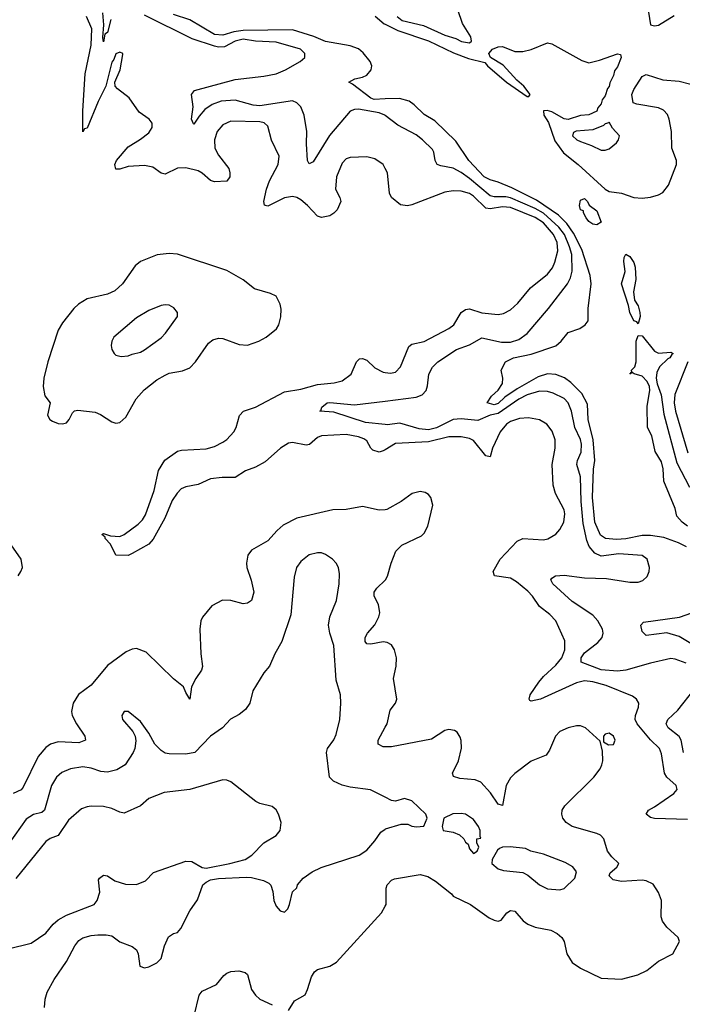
# Model space of a CAD drawing. Header units: inches. Extents: x 1649636 to 1815363, y 506543 to 641975.
# Tile 415 of 656: x 1738222 to 1741445, y 593905 to 598694. Entities that reach past the tile are written whole.
import ezdxf

# ---------------------------------------------------------------- set-up
doc = ezdxf.new("R2010")
doc.units = ezdxf.units.IN
doc.header["$MEASUREMENT"] = 0
doc.layers.add('B7539', color=7, linetype='Continuous')
doc.layers.add('B7549', color=7, linetype='Continuous')

msp = doc.modelspace()

# ---------------------------------------------------------------- linework, layer by layer
at = {"layer": 'B7539', "color": 5}
for points, elevation in [([(1740000, 597971.1), (1739990, 597989.3), (1739950, 598017.6), (1739910, 598026.3), (1739830, 598023.5), (1739810, 598016.9), (1739790, 597995.6), (1739763.6, 597930), (1739758, 597870), (1739779.3, 597830), (1739784.6, 597810), (1739765.8, 597770), (1739750, 597752.3), (1739730, 597740.3), (1739690, 597731.9), (1739670, 597739.2), (1739622.9, 597790), (1739590, 597818.2), (1739570, 597829), (1739550, 597833.4), (1739510, 597827.6), (1739430, 597786.8), (1739417.2, 597790), (1739412.7, 597792.7), (1739409.9, 597810), (1739422.7, 597870), (1739437.8, 597910), (1739479, 597990), (1739484.5, 598030), (1739447.4, 598107.4), (1739430, 598175.8), (1739412, 598192), (1739390, 598197), (1739250, 598200.2), (1739210, 598182.2), (1739182.3, 598150), (1739170.2, 598110), (1739171.8, 598070), (1739190, 598034.7), (1739239.8, 597970), (1739245, 597950), (1739243.6, 597930), (1739230, 597908.3), (1739170, 597905.7), (1739150, 597912.2), (1739110, 597947.7), (1739090, 597959.3), (1739030, 597974), (1738990, 597972.7), (1738930, 597942.4), (1738910, 597948.4), (1738870, 597976.5), (1738830, 597984.2), (1738750, 597979.8), (1738710, 597967.8), (1738690, 597966.6), (1738685.1, 597990), (1738692.3, 598010), (1738750, 598076.5), (1738810, 598112.3), (1738850, 598143.6), (1738866.6, 598170), (1738867.1, 598190), (1738851.5, 598210), (1738804, 598244), (1738754.3, 598314.3), (1738697.5, 598357.5), (1738687.3, 598370), (1738684.2, 598390), (1738710.8, 598450), (1738724, 598524), (1738724, 598530), (1738710, 598536.2), (1738690, 598527.3), (1738680.3, 598499.7), (1738670, 598487.6), (1738641.6, 598370), (1738603.8, 598296.2), (1738550, 598166.6), (1738536.7, 598163.3), (1738530, 598149.3), (1738529.6, 598250), (1738541.3, 598430), (1738569.2, 598570), (1738572.5, 598650), (1738546.6, 598710)], 480), ([(1738664.9, 598695.1), (1738650, 598631.5), (1738636.7, 598623.3), (1738630, 598586.6), (1738626.7, 598606.7), (1738631.1, 598668.9), (1738626.7, 598726.7)], 460), ([(1740000, 598228.8), (1739998.5, 598230), (1739970, 598240.8), (1739870, 598259.2), (1739850, 598257.5), (1739830, 598248.8), (1739729.3, 598130.7), (1739650, 598003.1), (1739630, 597993.6), (1739622.5, 598010), (1739617.8, 598090), (1739619.5, 598150), (1739606.4, 598230), (1739589.8, 598270), (1739570.9, 598290), (1739550, 598299.1), (1739390, 598274.9), (1739358.5, 598278.5), (1739270, 598303), (1739202.5, 598297.5), (1739158.2, 598281.8), (1739123.2, 598256.8), (1739094.5, 598225.5), (1739070, 598185.6), (1739066.9, 598186.9), (1739058.4, 598210), (1739065.7, 598270), (1739058.7, 598330), (1739072, 598350), (1739270, 598403.3), (1739410, 598418.9), (1739470, 598431.5), (1739515.1, 598450), (1739586.3, 598490), (1739609.7, 598510), (1739609.7, 598530), (1739587.3, 598550), (1739470, 598585.1), (1739370, 598588.9), (1739310, 598599.2), (1739270, 598590.2), (1739218.3, 598561.7), (1739190, 598560.2), (1739170, 598564.7), (1739061.2, 598601.2), (1738830, 598716.7)], 460), ([(1740000, 598308.4), (1739946.2, 598306.2), (1739930, 598312.5), (1739840.8, 598380.8), (1739822.7, 598390), (1739852.8, 598407.2), (1739890, 598414.4), (1739910, 598423.6), (1739931.5, 598450), (1739934.5, 598470), (1739927.3, 598490), (1739893.2, 598533.2), (1739870, 598551.9), (1739830, 598567.3), (1739710, 598587.6), (1739653, 598613), (1739550, 598644.9), (1739310, 598642.1), (1739264.4, 598635.6), (1739210, 598619.6), (1739170, 598621.4), (1739050, 598692.7), (1738970, 598719)], 440), ([(1739951.2, 598711.3), (1739994.7, 598674.7), (1740000, 598672.1)], 440), ([(1740000, 596602.5), (1739990, 596596.5), (1739970, 596591.3), (1739940.4, 596600.4), (1739929.8, 596610), (1739910, 596645.7), (1739895.7, 596655.7), (1739870, 596665.2), (1739810, 596676.7), (1739690, 596670.9), (1739670, 596662.4), (1739631.8, 596628.2), (1739615.3, 596624.7), (1739550, 596637.3), (1739530, 596634.5), (1739490.3, 596610), (1739416.8, 596543.2), (1739370, 596518.2), (1739320, 596500), (1739270, 596467.2), (1739207.6, 596467.6), (1739150, 596460.8), (1739090, 596432.8), (1739030, 596421.9), (1739007.7, 596412.3), (1738988.2, 596391.8), (1738964.4, 596355.6), (1738927.7, 596270), (1738872.1, 596167.9), (1738850, 596143.8), (1738770, 596097.4), (1738750, 596088.9), (1738689.1, 596089.1), (1738663.5, 596143.5), (1738638.4, 596170), (1738637.6, 596177.6), (1738622, 596190), (1738630, 596194.6), (1738663.7, 596183.7), (1738710, 596180.3), (1738730, 596190.2), (1738799.2, 596240.8), (1738819.1, 596260.9), (1738833.4, 596286.6), (1738876.3, 596403.7), (1738897.8, 596502.3), (1738928.4, 596551.6), (1738990, 596595.5), (1739010, 596601), (1739130, 596606.8), (1739170, 596618.7), (1739210, 596639), (1739230, 596652.8), (1739263.2, 596690), (1739275, 596710), (1739291.8, 596768.2), (1739310.5, 596789.5), (1739370, 596809.4), (1739510, 596883.3), (1739590, 596896.4), (1739670, 596919.2), (1739752.1, 596927.9), (1739790, 596937.8), (1739835.1, 596970), (1739859.7, 597030), (1739875.5, 597044.5), (1739890, 597046.9), (1739910, 597037.8), (1739950, 597000.6), (1739990, 596980.2), (1740000, 596978.7)], 480), ([(1740000, 596725), (1739904.9, 596735.1), (1739750, 596786), (1739682, 596790), (1739687.5, 596792.5), (1739691.5, 596810), (1739718.4, 596830), (1739730, 596832.8), (1739850, 596820.1), (1740000, 596838.8)], 460), ([(1740000, 596310.9), (1739970, 596308.8), (1739890, 596327.1), (1739810, 596312.3), (1739746, 596310), (1739570, 596269.1), (1739504.5, 596235.5), (1739474.4, 596210), (1739430, 596159.8), (1739350, 596113.7), (1739331.6, 596090), (1739325, 596050), (1739326.9, 596030), (1739348.5, 595968.5), (1739360.3, 595910), (1739350, 595869.6), (1739330, 595855.8), (1739310, 595853.5), (1739250, 595869.8), (1739209.3, 595870.7), (1739157, 595843), (1739111.4, 595788.6), (1739103.6, 595770), (1739098.5, 595730), (1739103.5, 595610), (1739111.1, 595548.9), (1739106.5, 595530), (1739078.2, 595490), (1739057.8, 595450), (1739050, 595389.3), (1739030, 595422), (1739019.6, 595450), (1738970, 595488.7), (1738837.8, 595617.8), (1738790, 595635.8), (1738770, 595632.8), (1738739.9, 595620.1), (1738650, 595553.3), (1738570, 595458), (1738508.2, 595411.8), (1738482.8, 595370), (1738474.7, 595330), (1738478, 595310), (1738498.4, 595270), (1738539.1, 595210), (1738542, 595190), (1738510, 595176.8), (1738410, 595181.9), (1738371.6, 595170), (1738350, 595155), (1738311.4, 595110), (1738239.2, 594960.8), (1738230, 594948.9), (1738190, 594929.8)], 520), ([(1738214.5, 595990), (1738227.6, 596010), (1738235.1, 596030), (1738229.6, 596070), (1738180.5, 596140.5)], 520), ([(1740000, 594912.3), (1739928.4, 594948.4), (1739830, 594961.3), (1739791.3, 594971.3), (1739748.7, 594990), (1739729, 595010), (1739715.1, 595130), (1739719.3, 595150), (1739750, 595190.8), (1739762, 595218), (1739779.7, 595290), (1739784.7, 595370), (1739782.6, 595410), (1739762.4, 595482.4), (1739749.8, 595650), (1739730.7, 595710.7), (1739723.9, 595750), (1739730.7, 595789.3), (1739762.7, 595870), (1739776.4, 595950), (1739778.3, 595998.3), (1739773.3, 596030), (1739762, 596050), (1739743.7, 596070), (1739710, 596093.6), (1739690, 596100.5), (1739670, 596101.3), (1739630, 596091.2), (1739590, 596059.6), (1739568.8, 596030), (1739557.8, 595982.3), (1739541.1, 595798.9), (1739497.6, 595670), (1739463, 595610), (1739437.1, 595550), (1739410, 595517), (1739355.8, 595430), (1739342.2, 595370), (1739320.7, 595339.3), (1739290, 595315.1), (1739248.2, 595291.8), (1739208.8, 595250), (1739150, 595209.8), (1739074.9, 595130), (1739030, 595121.9), (1738950, 595123.2), (1738930, 595127.4), (1738910, 595139.8), (1738879.8, 595170), (1738850, 595224.5), (1738810, 595281.2), (1738750, 595329), (1738730, 595328.7), (1738718.8, 595310), (1738722, 595290), (1738772.4, 595232.4), (1738783.1, 595210), (1738787.3, 595187.3), (1738782.8, 595150), (1738774.3, 595130), (1738735, 595070), (1738694.5, 595045.5), (1738650, 595033.5), (1738616.8, 595036.8), (1738570, 595054.4), (1738530, 595060.2), (1738469.5, 595050.5), (1738426.8, 595033.2), (1738401.1, 595010), (1738377.1, 594970), (1738342.3, 594850), (1738330, 594837.7), (1738290, 594827.7), (1738254.3, 594805.7), (1738170.5, 594689.5)], 540), ([(1740000, 595666), (1739990, 595667.6), (1739930, 595656.4), (1739910, 595658.7), (1739902.7, 595670), (1739903.1, 595690), (1739914, 595710), (1739949.9, 595750.1), (1739968.9, 595790), (1739973.5, 595810), (1739967.2, 595850), (1739945.7, 595890), (1739945.8, 595910), (1739958.9, 595930), (1740000, 595968.1)], 520), ([(1740000, 595158), (1739990, 595158), (1739965.1, 595170), (1739966.6, 595190), (1740000, 595253.2)], 520), ([(1738165.7, 594174.3), (1738277.4, 594202.6), (1738350, 594251.8), (1738384.7, 594295.3), (1738410, 594316.1), (1738450, 594338.9), (1738584, 594390), (1738598.9, 594410), (1738611.6, 594450), (1738605.4, 594510), (1738610, 594519.1), (1738630, 594533.4), (1738650, 594530.4), (1738685.2, 594505.2), (1738737.3, 594490), (1738790, 594487.2), (1738833.5, 594506.5), (1738873.6, 594546.4), (1739030, 594601.2), (1739060.2, 594600.2), (1739110, 594570.2), (1739130, 594568), (1739245.1, 594590), (1739318.4, 594610), (1739352, 594630), (1739409.5, 594690.5), (1739470, 594725.5), (1739489.6, 594750), (1739493.7, 594790), (1739481.3, 594830), (1739470, 594851.5), (1739450, 594867.3), (1739390, 594882), (1739371.4, 594891.4), (1739250, 594987.3), (1739230, 594995.1), (1739210, 594996.3), (1739050, 594950.8), (1738924.6, 594935.4), (1738850, 594906.4), (1738810, 594871), (1738730, 594835.4), (1738710, 594839.1), (1738670, 594858), (1738630, 594867.3), (1738570.3, 594869.7), (1738550, 594866), (1738523.6, 594856.4), (1738459.3, 594800.7), (1738410, 594726.6), (1738370, 594711.8), (1738350, 594697.6), (1738203.4, 594516.6)], 560), ([(1738342.2, 593890), (1738345.5, 593930), (1738355.7, 593964.3), (1738390, 594026.7), (1738450, 594113.4), (1738490, 594190.3), (1738510, 594215.5), (1738530, 594229.2), (1738570, 594240.2), (1738602.8, 594242.7), (1738643.6, 594243.6), (1738670, 594238), (1738710, 594208.4), (1738770, 594186), (1738790.3, 594170.3), (1738798, 594150), (1738806, 594090), (1738830, 594082.8), (1738850, 594086.8), (1738890, 594107.3), (1738910, 594127.3), (1738926.2, 594190), (1738946.1, 594233.9), (1738969.7, 594250.3), (1738990, 594254), (1739006.3, 594273.7), (1739050, 594360.4), (1739087.1, 594412.8), (1739113.4, 594486.6), (1739130, 594499.9), (1739151.1, 594510), (1739190, 594517.3), (1739324.3, 594524.3), (1739350, 594522.6), (1739408.2, 594508.2), (1739434.5, 594494.5), (1739444.4, 594484.4), (1739453.5, 594453.5), (1739458, 594410), (1739470, 594382), (1739490, 594359.3), (1739510, 594353.4), (1739526.6, 594370), (1739535.1, 594390), (1739550, 594452), (1739570, 594471.3), (1739574, 594486), (1739601.3, 594518.7), (1739645.2, 594550), (1739689.4, 594570), (1739872.8, 594630), (1739910, 594655.6), (1739950, 594700.9), (1739978.2, 594741.8), (1740000, 594757.3)], 540), ([(1739530, 593875.5), (1739558.3, 593921.7), (1739610, 593951.6), (1739622.5, 593977.5), (1739641, 594039), (1739656.4, 594063.6), (1739670, 594075.1), (1739730, 594091.2), (1739763.7, 594110), (1739982, 594350), (1740000, 594382.2)], 520), ([(1739071, 593849), (1739095.4, 593950), (1739110, 593968.5), (1739179, 594001), (1739214.9, 594045.1), (1739230, 594057.2), (1739250, 594064.5), (1739288.1, 594068.1), (1739319.6, 594059.6), (1739330.2, 594050), (1739350, 593977.3), (1739369.2, 593949.2), (1739390.6, 593930), (1739450, 593902)], 520)]:
    msp.add_lwpolyline(points, dxfattribs=dict(at, elevation=elevation))
for points, elevation in [([(1738950, 597557.7), (1738890.2, 597549.8), (1738810, 597518.5), (1738783.8, 597496.2), (1738722.8, 597410), (1738685.1, 597374.9), (1738650, 597359.8), (1738550, 597336.1), (1738508.8, 597310), (1738486.3, 597290), (1738430, 597220.4), (1738410, 597184.7), (1738359.4, 597030), (1738340.1, 596950), (1738336.8, 596910), (1738344.5, 596864.5), (1738370.7, 596830), (1738358, 596770), (1738368.5, 596750), (1738382, 596742), (1738410, 596730.2), (1738430, 596729), (1738450, 596734), (1738463.5, 596750), (1738478.5, 596781.5), (1738488.1, 596791.9), (1738505, 596795), (1738590, 596784.6), (1738614.6, 596774.6), (1738670, 596738), (1738690, 596731.3), (1738710, 596734.7), (1738738.9, 596761.1), (1738789, 596850), (1738826.9, 596893.1), (1738890, 596941.8), (1738930, 596965), (1738950, 596974.5), (1739014, 596986), (1739050, 597001.5), (1739078, 597030), (1739140, 597120), (1739162.2, 597137.8), (1739190, 597145.2), (1739210, 597143.2), (1739290, 597114.3), (1739330, 597111.6), (1739386, 597130), (1739420.9, 597150), (1739472, 597190), (1739482, 597210), (1739491.7, 597248.3), (1739494, 597286), (1739489.6, 597310), (1739470, 597349.3), (1739442.5, 597362.5), (1739364.4, 597384.4), (1739310, 597428.4), (1739230, 597474.7), (1738990, 597554)], 520), ([(1738930, 597307.6), (1738910, 597304.2), (1738850, 597279.1), (1738790, 597244.4), (1738680.7, 597150), (1738670.8, 597130), (1738667.7, 597110), (1738670.8, 597090), (1738681, 597070), (1738690, 597062.8), (1738715.9, 597055.9), (1738750, 597059.3), (1738770, 597066.7), (1738810, 597077.4), (1738830, 597089), (1738910, 597147.2), (1738931.6, 597170), (1738989.4, 597250), (1738989.4, 597270), (1738972.5, 597292.5), (1738950, 597305.1)], 540)]:
    msp.add_lwpolyline(points, close=True, dxfattribs=dict(at, elevation=elevation))
at = {"layer": 'B7549', "color": 5}
for points, elevation in [([(1740058.3, 598710), (1740083.2, 598690), (1740186.3, 598666.3), (1740290, 598618.4), (1740343.1, 598603.1), (1740371.6, 598588.4), (1740410, 598581.8), (1740419.7, 598590), (1740416.5, 598610), (1740376.1, 598676), (1740330.4, 598810)], 460), ([(1741280.1, 598730), (1741290, 598669.5), (1741310, 598663.5), (1741330, 598667.9), (1741405.1, 598714.9)], 460), ([(1740000, 598672.1), (1740061.4, 598641.4), (1740210, 598591.7), (1740333.1, 598533.1), (1740404.7, 598504.7), (1740485.3, 598485.3), (1740497.3, 598470), (1740589.6, 598389.6), (1740690, 598320.6), (1740698.9, 598321.1), (1740704.7, 598330), (1740675.2, 598370), (1740640.1, 598400.1), (1740573.2, 598473.2), (1740512.4, 598510), (1740504.5, 598530), (1740522, 598550), (1740550, 598561.5), (1740570, 598563.2), (1740630, 598538.9), (1740670, 598539.3), (1740710.6, 598549.4), (1740790, 598581.6), (1740810, 598576.3), (1740956.1, 598496.1), (1740990, 598484.9), (1741043.3, 598496.7), (1741130, 598527.3), (1741144.7, 598524.7), (1741147.3, 598510), (1741130, 598465.1), (1741115, 598445), (1741110, 598422.7), (1741092.7, 598387.3), (1741090, 598369.6), (1741081.2, 598358.8), (1741070, 598324.5), (1741055.2, 598304.8), (1741050, 598285.1), (1741034.5, 598265.5), (1741030, 598249.8), (1740990, 598232), (1740950, 598228.1), (1740890, 598208.9), (1740870, 598212.6), (1740810, 598245.8), (1740787.9, 598252.1), (1740769.4, 598250), (1740772, 598230), (1740794.5, 598194.5), (1740825.6, 598105.6), (1740867.3, 598047.3), (1740938.3, 597990), (1741070, 597869.1), (1741090, 597858.8), (1741150.1, 597850.1), (1741210, 597828.9), (1741250, 597825.8), (1741290, 597831.4), (1741330, 597842.3), (1741350, 597853.8), (1741378.9, 597890), (1741417.6, 597990), (1741417.6, 598010), (1741394.1, 598070), (1741392.1, 598150), (1741381, 598210), (1741372.5, 598232.5), (1741354, 598254), (1741330, 598266), (1741223.4, 598283.4), (1741205.6, 598290), (1741200.4, 598330), (1741210, 598354.5), (1741250, 598417.6), (1741270, 598427.4), (1741350, 598400.8), (1741430, 598394.9), (1741530, 598368.7)], 440), ([(1741465.4, 596130), (1741426.3, 596150), (1741354.9, 596174.9), (1741290, 596184.7), (1741250, 596185.3), (1741170, 596169.4), (1741125.9, 596165.9), (1741071, 596171), (1741047.2, 596187.2), (1741020.2, 596250), (1741007.9, 596370), (1741012.8, 596507.2), (1741020.3, 596550), (1741011.3, 596651.3), (1740986.7, 596750), (1740984.9, 596824.8), (1740956.7, 596876.7), (1740903.6, 596930), (1740871.9, 596951.9), (1740830, 596968.3), (1740790, 596972), (1740743.4, 596956.6), (1740641.3, 596898.7), (1740582.2, 596857.8), (1740550, 596827.7), (1740530, 596821.5), (1740495.6, 596830), (1740517.5, 596862.5), (1740550, 596892.4), (1740570, 596924), (1740571.8, 596950), (1740563.7, 596990), (1740585.6, 597030), (1740623.6, 597050), (1740710, 597067.5), (1740830, 597107.6), (1740855.3, 597130), (1740890, 597172.4), (1740947.5, 597192.5), (1740972.3, 597210), (1740987.3, 597230), (1740987.8, 597290), (1741002.3, 597410), (1740997.4, 597450), (1740956.1, 597576.1), (1740916.1, 597656.1), (1740883.3, 597703.3), (1740843.4, 597743.4), (1740736.5, 597816.5), (1740615.7, 597875.7), (1740550, 597903.7), (1740510, 597914.5), (1740481.7, 597930), (1740407.3, 598010), (1740343.3, 598103.3), (1740242, 598202), (1740190, 598233.7), (1740140.7, 598280.7), (1740117.1, 598297.2), (1740070, 598311.4), (1740000, 598308.4)], 440), ([(1740000, 596838.8), (1740150, 596857.5), (1740179.2, 596870), (1740199, 596890), (1740206.6, 596913.4), (1740211.9, 596970), (1740230, 597004.2), (1740255.4, 597030), (1740347.6, 597090), (1740410, 597112.4), (1740470, 597146.7), (1740565.2, 597125.2), (1740610, 597125.2), (1740650, 597138.3), (1740690, 597168.6), (1740795, 597290), (1740886.5, 597410), (1740901.8, 597438.2), (1740909.5, 597470.5), (1740907.7, 597552.3), (1740897.3, 597590), (1740871.7, 597650), (1740844.2, 597684.2), (1740770, 597752.6), (1740730, 597776.3), (1740610, 597827), (1740587, 597833), (1740530, 597832.2), (1740510, 597836.9), (1740410, 597922.4), (1740370, 597950.4), (1740330, 597971.5), (1740270, 597982.7), (1740253, 597990), (1740242.9, 598010), (1740236.5, 598050), (1740230, 598062), (1740181.2, 598110), (1740150, 598134.7), (1740061.3, 598181.3), (1740000, 598228.8)], 460), ([(1740000, 596978.7), (1740025.1, 596974.9), (1740050, 596979.6), (1740074.5, 597005.5), (1740115.1, 597104.9), (1740130, 597115.7), (1740190, 597129.5), (1740310, 597191.8), (1740334.4, 597210), (1740370.4, 597269.6), (1740390, 597285), (1740410, 597287.4), (1740470, 597268.4), (1740550, 597259.8), (1740575.6, 597264.4), (1740610, 597282.3), (1740644.9, 597315.1), (1740706.2, 597390), (1740790, 597456.1), (1740813.1, 597486.9), (1740825.8, 597514.2), (1740839.5, 597570), (1740837.2, 597610), (1740819.3, 597650), (1740770, 597705.5), (1740730, 597731.5), (1740610, 597780), (1740570, 597784.3), (1740510, 597774.3), (1740490, 597777.9), (1740430, 597836.3), (1740410, 597848.7), (1740370, 597859.7), (1740330, 597861), (1740290, 597855), (1740130, 597794), (1740108.9, 597788.9), (1740073.9, 597793.9), (1740030, 597829.7), (1740020.4, 597850), (1740011.6, 597950), (1740000, 597971.1)], 480), ([(1741470.7, 596230), (1741445.1, 596250), (1741419.3, 596279.3), (1741410, 596316), (1741354.8, 596450), (1741352, 596510), (1741344.1, 596544.1), (1741313.5, 596593.5), (1741297.2, 596670), (1741276.4, 596710), (1741274.5, 596814.5), (1741287.5, 596890), (1741286.1, 596910), (1741273.8, 596933.8), (1741250, 596960.2), (1741211.2, 596971.2), (1741202, 596978), (1741189.7, 596970), (1741199.3, 596980.7), (1741198, 596990), (1741214.7, 597005.3), (1741221.5, 597030), (1741221.5, 597130), (1741230, 597158.8), (1741250, 597156.3), (1741310, 597081.5), (1741330, 597072.6), (1741390, 597076.4), (1741400.7, 597070), (1741393.7, 597066.3), (1741384.9, 597050), (1741374.6, 597045.4), (1741334.9, 597005.1), (1741321.7, 596978.3), (1741318.5, 596950), (1741322.7, 596922.7), (1741342.4, 596870), (1741355, 596775), (1741418.4, 596538.4), (1741479.9, 596419.9)], 420), ([(1741471.9, 597030), (1741408.4, 596871.6), (1741406.5, 596830), (1741412.8, 596790), (1741472.3, 596587.7)], 440), ([(1741464.3, 595564.3), (1741410, 595584.1), (1741390, 595586.6), (1741290, 595564.4), (1741170, 595530.8), (1741130, 595524.8), (1741050, 595532.4), (1740952.9, 595570), (1740953.3, 595590), (1740970, 595615), (1741034.6, 595665.4), (1741055.6, 595690), (1741060.9, 595710), (1741057.4, 595730), (1741034.6, 595770), (1741010, 595798), (1740910, 595864.7), (1740815.1, 595950), (1740806, 595970), (1740810, 595977.3), (1740829, 595990), (1740870, 595993), (1740970, 595980.1), (1741076.6, 595976.6), (1741190, 595957.6), (1741230, 595958.5), (1741253.5, 595966.5), (1741273.8, 595986.2), (1741284.7, 596010), (1741286.3, 596030), (1741274.7, 596070), (1741250, 596088.2), (1741136.7, 596096.7), (1741050, 596085), (1741019.1, 596099.1), (1740992.5, 596132.5), (1740981.4, 596161.4), (1740963.3, 596243.3), (1740952.7, 596350), (1740949.5, 596470), (1740932.8, 596530), (1740935.4, 596550), (1740954, 596590), (1740955.3, 596630), (1740950, 596651.9), (1740922.4, 596710), (1740906.5, 596790), (1740890, 596830.5), (1740870, 596851.7), (1740817.4, 596877.4), (1740790, 596885.9), (1740750, 596886.7), (1740690, 596869.4), (1740650, 596848.1), (1740550, 596778.7), (1740510, 596769.9), (1740450, 596745), (1740370, 596752.6), (1740330, 596749.7), (1740250, 596708.4), (1740210, 596698.7), (1740164.9, 596704.9), (1740071.2, 596731.2), (1740010, 596724), (1740000, 596725)], 460), ([(1741470, 594803.9), (1741310, 594808.3), (1741290, 594814), (1741269.7, 594830), (1741280.5, 594850), (1741310, 594865), (1741404.7, 594930), (1741419.7, 594950), (1741415.4, 594970), (1741369.4, 595009.4), (1741358, 595030), (1741344, 595124), (1741334, 595150), (1741290, 595192), (1741225.3, 595270), (1741216.7, 595290), (1741217.8, 595310), (1741231.6, 595350), (1741233.5, 595370), (1741223, 595390), (1741203.4, 595403.4), (1741075.2, 595455.2), (1741010, 595473.4), (1740970, 595478.2), (1740930, 595468.2), (1740754.9, 595390), (1740710, 595379.8), (1740703.3, 595383.3), (1740700.7, 595390), (1740705.7, 595410), (1740747.7, 595472.3), (1740770, 595499.8), (1740830, 595554.6), (1740859, 595590), (1740873.9, 595630), (1740873.4, 595673.4), (1740829.8, 595770), (1740800.7, 595800.7), (1740750, 595839.5), (1740716, 595890), (1740694, 595914), (1740639.3, 595959.3), (1740610, 595977.5), (1740532.3, 595990), (1740525.5, 596010), (1740558.9, 596070), (1740641.5, 596158.5), (1740670, 596170.2), (1740770, 596164), (1740790.8, 596169.2), (1740830, 596192), (1740850, 596215.3), (1740869.3, 596250.7), (1740874.6, 596290), (1740870.8, 596310.8), (1740829, 596390), (1740817.5, 596430), (1740812.4, 596530), (1740827.4, 596610), (1740826.5, 596650), (1740812.8, 596692.8), (1740787.1, 596727.1), (1740750, 596747.7), (1740697.9, 596757.9), (1740653.7, 596753.7), (1740610, 596739.5), (1740590, 596726.2), (1740559.3, 596690), (1740521.4, 596610), (1740510, 596568.6), (1740490, 596573.6), (1740430, 596647.3), (1740410, 596657.6), (1740370, 596665.4), (1740310, 596664.5), (1740210, 596641.4), (1740050, 596632.2), (1740000, 596602.5)], 480), ([(1740000, 595968.1), (1740002, 595970), (1740012, 595988), (1740028.7, 596050), (1740051.4, 596108.6), (1740081.8, 596138.2), (1740176.6, 596183.4), (1740190, 596196.4), (1740207.2, 596230), (1740232.2, 596332.3), (1740221.6, 596370), (1740210, 596384.5), (1740194.1, 596394.1), (1740170, 596398.9), (1740130.8, 596390), (1740077.1, 596350), (1740008.5, 596311.5), (1740000, 596310.9)], 520), ([(1741495, 595655), (1741430, 595694.7), (1741370, 595712.3), (1741270, 595698.9), (1741250, 595718), (1741243, 595750), (1741256.1, 595763.9), (1741432.3, 595787.7), (1741492, 595810)], 440), ([(1740000, 595253.2), (1740008.9, 595270), (1740024.9, 595335.1), (1740049.6, 595370), (1740057.4, 595390), (1740040.8, 595490), (1740054.2, 595550), (1740054.7, 595590), (1740045.4, 595630), (1740030, 595653.3), (1740010, 595664.4), (1740000, 595666)], 520), ([(1741450.4, 595130.4), (1741439.6, 595190), (1741430, 595207.7), (1741377.1, 595250), (1741366.6, 595270), (1741375, 595290), (1741424.1, 595335.9), (1741503.3, 595436.7)], 460), ([(1740000, 594382.2), (1740004.3, 594390), (1740004.4, 594470), (1740010, 594486.5), (1740030, 594508.5), (1740045, 594515), (1740170, 594536.2), (1740207.1, 594527.1), (1740244.9, 594504.9), (1740322, 594442), (1740330.5, 594430.5), (1740414.9, 594390), (1740505.8, 594325.8), (1740530, 594314.7), (1740550, 594310.2), (1740564.8, 594315.2), (1740591.5, 594350), (1740610, 594361.3), (1740630, 594357.7), (1740671.2, 594311.2), (1740694.6, 594294.6), (1740730, 594280.6), (1740805.9, 594265.9), (1740837, 594250), (1740858.9, 594230), (1740871, 594211), (1740884.4, 594150), (1740909.3, 594109.3), (1740950, 594080.9), (1741050, 594032.6), (1741150, 594028), (1741229, 594049), (1741272.6, 594070), (1741330, 594114.7), (1741398.7, 594150), (1741432.3, 594210), (1741425.6, 594230), (1741370, 594280.3), (1741349.4, 594309.4), (1741343, 594330), (1741343.4, 594410), (1741329.2, 594449.2), (1741304.2, 594490), (1741270, 594506), (1741250, 594509.2), (1741150, 594502.9), (1741108.2, 594510), (1741089.8, 594530), (1741094.9, 594545.1), (1741127.6, 594572.4), (1741136, 594590), (1741102.2, 594622.2), (1741081.3, 594650), (1741064.4, 594710), (1741047.6, 594727.6), (1741030, 594735.9), (1740909.9, 594769.9), (1740879.8, 594790), (1740864.5, 594810), (1740858.7, 594830), (1740861.4, 594850), (1740873.3, 594870), (1741015.3, 595010), (1741045.1, 595050), (1741054.2, 595070), (1741058.2, 595090), (1741056.9, 595136.9), (1741045.6, 595185.6), (1740974.3, 595250), (1740950, 595259.3), (1740930, 595259.8), (1740890, 595249.8), (1740850, 595232.5), (1740828.4, 595210), (1740799.4, 595140.6), (1740782.9, 595117.1), (1740710, 595087.8), (1740630, 595028), (1740610, 595007), (1740589.2, 594970), (1740570, 594872.3), (1740550, 594878), (1740513, 594933), (1740465.5, 594985.5), (1740437.3, 594997.3), (1740363.7, 595003.7), (1740332.9, 595012.9), (1740327.2, 595030), (1740357.2, 595090), (1740371.7, 595151.7), (1740370, 595188), (1740364.7, 595204.8), (1740350, 595229.4), (1740336.9, 595236.9), (1740310, 595242), (1740290, 595236.9), (1740225.2, 595194.8), (1740030, 595158), (1740000, 595158)], 520), ([(1740000, 594757.3), (1740001.6, 594758.4), (1740078, 594782), (1740110, 594781), (1740130, 594771), (1740152, 594768), (1740188.7, 594771.3), (1740204, 594810), (1740197.2, 594830), (1740130, 594895.6), (1740094, 594906), (1740050, 594893.2), (1740030, 594897.2), (1740000, 594912.3)], 540)]:
    msp.add_lwpolyline(points, dxfattribs=dict(at, elevation=elevation))
for points, elevation in [([(1741090, 598196), (1741088.2, 598191.8), (1741070, 598187.6), (1741061.2, 598178.8), (1741010, 598158.1), (1740928.4, 598151.6), (1740915.3, 598144.7), (1740911.8, 598130), (1740932.2, 598110), (1740950, 598101.5), (1741002.9, 598082.9), (1741050, 598059.6), (1741070, 598058.7), (1741090, 598066.7), (1741124.4, 598095.6), (1741135.1, 598110), (1741139.3, 598130), (1741106.3, 598166.3)], 460), ([(1741030, 597696.4), (1741010, 597700.3), (1740990, 597713.3), (1740976.9, 597730), (1740965.2, 597754.8), (1740965.2, 597765.2), (1740949.6, 597770), (1740944.5, 597790), (1740950, 597816), (1740970, 597824.7), (1740984.7, 597810), (1740992.4, 597792.4), (1741030, 597763.8), (1741050, 597709.2)], 420), ([(1741230, 597215.3), (1741224.5, 597224.5), (1741210, 597229.6), (1741190, 597269.7), (1741183.9, 597303.9), (1741150, 597408.7), (1741166.8, 597470), (1741161.5, 597518.5), (1741162.8, 597537.2), (1741170, 597553), (1741190, 597543.1), (1741210, 597512.7), (1741216.3, 597490), (1741219.7, 597430), (1741208, 597370), (1741212.7, 597330), (1741230, 597302.8), (1741239.1, 597270), (1741239.6, 597250)], 420), ([(1741090, 595224.7), (1741070, 595218.4), (1741061.6, 595210), (1741061.4, 595181.4), (1741087, 595167), (1741110, 595169.1), (1741118.7, 595190), (1741111.3, 595210)], 520), ([(1740370, 594833), (1740328.8, 594831.2), (1740284.7, 594810), (1740278, 594770), (1740282, 594750), (1740330, 594742.8), (1740362, 594730), (1740382, 594710), (1740390, 594694), (1740403.6, 594683.6), (1740410, 594662), (1740430, 594638), (1740448, 594650), (1740455.3, 594670), (1740446, 594690), (1740446, 594710), (1740466, 594714), (1740462, 594722), (1740462, 594750), (1740454.3, 594770), (1740430, 594804.5), (1740390, 594829.5)], 540), ([(1740608.5, 594671.5), (1740570.5, 594669.5), (1740556.3, 594663.7), (1740545.8, 594654.2), (1740520.7, 594610), (1740518.8, 594590), (1740550, 594563.8), (1740576.2, 594556.2), (1740670, 594546), (1740693.4, 594533.4), (1740750, 594486), (1740790, 594467.4), (1740850, 594461.6), (1740870, 594467.7), (1740921.8, 594518.2), (1740930.9, 594550), (1740913.4, 594573.4), (1740875.4, 594595.4), (1740770, 594635.5), (1740709.3, 594650), (1740682.8, 594662.8)], 540)]:
    msp.add_lwpolyline(points, close=True, dxfattribs=dict(at, elevation=elevation))

doc.saveas('drawing.dxf')
